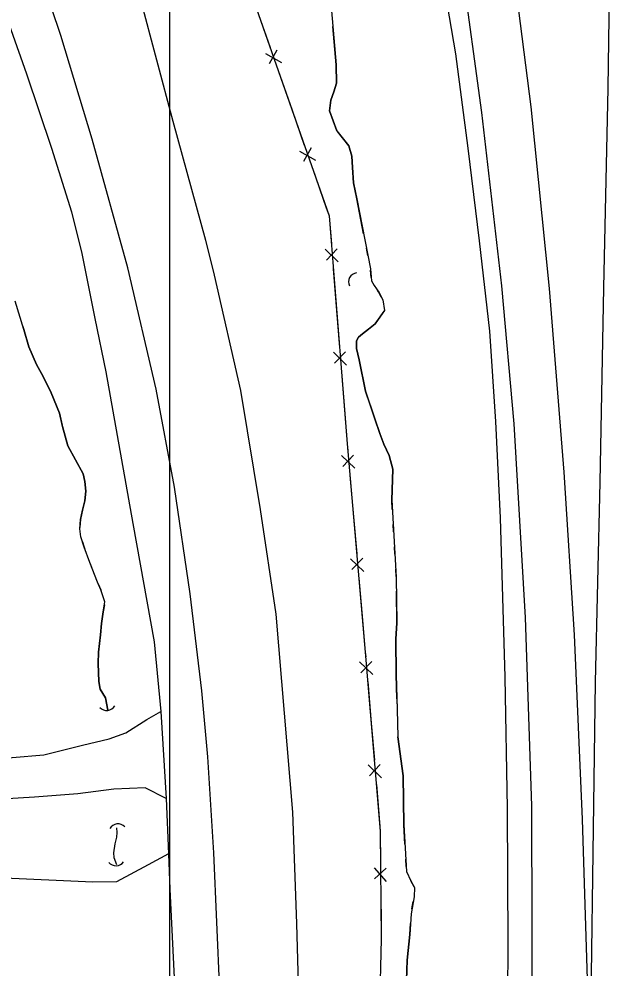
# Model space of a CAD drawing. Extents: x 591954 to 597000, y 198576 to 213500.
# Drawn here: x 593959.4 to 594121.4, y 210013.2 to 210268.9 of the extents above; entities that cross this region are included whole.
import ezdxf

# ---------------------------------------------------------------- set-up
doc = ezdxf.new("R2010")
doc.units = 0
for name, color, linetype in [('Level 10', 7, 'Continuous'), ('Level 11', 7, 'Continuous'), ('Level 15', 7, 'Continuous'), ('Level 17', 7, 'Continuous'), ('Level 19', 7, 'Continuous')]:
    doc.layers.add(name, color=color, linetype=linetype)

msp = doc.modelspace()

# ---------------------------------------------------------------- linework, layer by layer
at = {"layer": 'Level 10'}
for p, q in [((594000, 210000), (594000, 211500)), ((594000, 209500), (594000, 210500))]:
    msp.add_line(p, q, dxfattribs=at)
at = {"layer": 'Level 11'}
for points in [[(594112.45, 210007.48), (594112.6, 209995.63), (594113.36, 210005.05), (594114.01, 210051.04), (594114.57, 210090.36), (594115.82, 210144.23), (594116.82, 210196.5), (594117.98, 210250.27), (594118.86, 210313.77), (594120.19, 210388.92), (594121.44, 210459.17)], [(593893.5, 210447.84), (593901.37, 210426.15), (593911.91, 210394.74), (593923.81, 210360.09), (593934.82, 210329.5), (593944.91, 210301.67), (593952.33, 210279.54), (593961.41, 210254.08), (593968.08, 210234.1), (593973.48, 210217.01), (593976.27, 210205.8), (593979.78, 210188.24), (593982.77, 210173.87), (593990.03, 210133.11), (593995.73, 210101.29), (593997.53, 210082.52)], [(594012.23, 209875.28), (594012.83, 209907.2), (594013.56, 209961.14), (594013.42, 210007.19), (594011.79, 210044.49), (594010.21, 210070.27), (594008.55, 210088.06), (594005.46, 210114.13), (594001.26, 210142.91), (593996.29, 210169.22), (593988.63, 210201.88), (593979.1, 210236.56), (593970.66, 210264.38), (593960.5, 210294.59), (593949.39, 210327.37), (593937.21, 210361.92), (593926.35, 210393.26), (593913.33, 210429.68), (593907.11, 210448.98)], [(593942.07, 210448.25), (593957.88, 210399.56), (593969.83, 210357.39), (593980.31, 210317.58), (593991.98, 210274.43), (594000.82, 210241.35), (594009.56, 210209.35), (594011.94, 210199.89), (594018.95, 210168.92), (594024.25, 210136.89), (594028.47, 210108.67), (594033.02, 210055.42), (594034.11, 210025.42), (594035.11, 209986.5), (594035.04, 209949.68), (594034.73, 209920.64), (594034.04, 209883.08), (594033, 209841.22)], [(594092.35, 209863.88), (594091.82, 209896.8), (594091.24, 209929.86), (594091.25, 209960.38), (594090.88, 209992.79), (594091.06, 210019.73), (594090.91, 210056.44), (594090.22, 210091.74), (594089.01, 210134.66), (594087.71, 210160.54), (594086.15, 210184.87), (594083.33, 210209.14), (594080.3, 210234.14), (594076.96, 210259.51), (594072.96, 210283.2), (594067.46, 210314.76), (594061.12, 210348.1), (594056.98, 210373.8), (594055.1, 210379.68), (594050.91, 210389.09), (594048.36, 210396.52), (594047.53, 210402.97), (594046.65, 210406.15)], [(594074.79, 210391.75), (594088.54, 210309.54), (594091.45, 210290.13), (594097.18, 210245.19), (594102.08, 210196.34), (594106.03, 210146.88), (594108.81, 210103.15), (594110.99, 210053.56), (594112.45, 210007.48)], [(594091.31, 209554.07), (594092.34, 209600.93), (594093.45, 209653.95), (594094.63, 209705.34), (594096.03, 209775.4), (594097.26, 209853.63), (594097.48, 209924.76), (594097.61, 209991.03), (594097.47, 210057.15), (594095.7, 210107.83), (594092.7, 210159.9), (594089.31, 210197.02), (594083.96, 210243.66), (594078.7, 210282.56), (594060.94, 210385.67)], [(593997.53, 210082.52), (593998.95, 210059.12)], [(593998.95, 210059.12), (593999.57, 210044.23), (594000, 210034.67), (594001.96, 209994.35), (594002.3, 209980.55), (594002.35, 209971.97), (594004.28, 209944.81), (594008.72, 209894.91), (594010.25, 209872.85)]]:
    msp.add_lwpolyline(points, dxfattribs=at)
at = {"layer": 'Level 15'}
for p, q in [((594028.82, 210260.47), (594026.75, 210256.78)), ((594025.71, 210259.56), (594029.99, 210257.12)), ((594034.92, 210233.26), (594039.21, 210230.83)), ((594038.04, 210234.18), (594035.97, 210230.49)), ((594041.81, 210206.94), (594045.33, 210203.49)), ((594045.06, 210207.03), (594042.11, 210203.99)), ((594044, 210179.17), (594047.52, 210175.72)), ((594047.24, 210179.25), (594044.3, 210176.22)), ((594046.22, 210151.38), (594049.77, 210147.96)), ((594049.46, 210151.49), (594046.55, 210148.43)), ((594048.65, 210123.63), (594052.2, 210120.21)), ((594051.89, 210123.74), (594048.98, 210120.68)), ((594051.07, 210095.88), (594054.61, 210092.44)), ((594054.32, 210095.98), (594051.39, 210092.93)), ((594053.39, 210068.11), (594056.92, 210064.68)), ((594056.63, 210068.21), (594053.7, 210065.17)), ((594054.97, 210040.45), (594058.24, 210036.76)), ((594058.21, 210040.31), (594055.06, 210037.48))]:
    msp.add_line(p, q, dxfattribs=at)
for points in [[(593959.51, 210454.78), (593974.64, 210411.96), (593987.13, 210374.2), (593999.11, 210340.41), (594023.86, 210270.06), (594042.85, 210215.9), (594047.69, 210154.51), (594052.6, 210098.45), (594056.62, 210050.32), (594056.88, 210021.22), (594055.97, 209983.92), (594054.43, 209941.9), (594052.89, 209894.6), (594051.91, 209856.12), (594050.87, 209811.42), (594049.91, 209770.63), (594048.71, 209725.59), (594048.4, 209680.32), (594046.97, 209654.07), (594046.43, 209617.89), (594045.25, 209581.13), (594045.27, 209558.54), (594045.21, 209556.37)], [(594023.67, 210270.62), (594023.86, 210270.06), (594026.96, 210261.23)], [(594029.14, 210255.02), (594032.89, 210244.33)], [(594032.89, 210244.33), (594036.18, 210234.93)], [(594038.36, 210228.72), (594042.1, 210218.04)], [(594042.1, 210218.04), (594042.85, 210215.9), (594043.46, 210208.23)], [(594043.97, 210201.67), (594044.86, 210190.39)], [(594044.86, 210190.39), (594045.65, 210180.46)], [(594046.16, 210173.9), (594047.05, 210162.61)], [(594047.05, 210162.61), (594047.69, 210154.51), (594047.85, 210152.69)], [(594048.43, 210146.13), (594049.41, 210134.85)], [(594049.41, 210134.85), (594050.28, 210124.93)], [(594050.86, 210118.38), (594051.85, 210107.1)], [(594051.85, 210107.1), (594052.6, 210098.45), (594052.71, 210097.18)], [(594053.26, 210090.62), (594054.2, 210079.34)], [(594054.2, 210079.34), (594055.03, 210069.42)], [(594055.57, 210062.86), (594056.51, 210051.58)], [(594056.51, 210051.58), (594056.62, 210050.32), (594056.7, 210041.62)], [(594056.76, 210035.04), (594056.86, 210023.72)], [(594056.86, 210023.72), (594056.88, 210021.22), (594056.7, 210013.77)]]:
    msp.add_lwpolyline(points, dxfattribs=at)
for centre, start, end in [((594050.58, 210198.08), 98.2806, 204.5202), ((593982.97, 210085.28), 223.5151, 329.7547), ((593986.01, 210049.76), 43.7941, 150.0336), ((593985.44, 210043.48), 219.3702, 325.6098)]:
    msp.add_arc(centre, 2.5, start, end, dxfattribs=at)
at = {"layer": 'Level 17'}
for points in [[(593837.89, 210082.17), (593842.29, 210082.02), (593868.51, 210076.43), (593878.12, 210071.77), (593890.12, 210069.64), (593908.07, 210068), (593924.17, 210068.13), (593940.42, 210068.69), (593966.03, 210070.87), (593976.45, 210073.48), (593983.6, 210075.18), (593988.1, 210076.75), (593993.76, 210080.34), (593997.53, 210082.52)], [(593998.95, 210059.12), (593993.31, 210061.92), (593984.88, 210061.56), (593975.18, 210060.34), (593963.56, 210059.49), (593953.23, 210058.8), (593911.9, 210056.61), (593891.53, 210055.15), (593879.42, 210052.79), (593873.94, 210051.21), (593870.04, 210049.86), (593855.74, 210049.35), (593841.85, 210050.02), (593837.79, 210051.88), (593837.03, 210054.03), (593835.22, 210054.79), (593831.4, 210054.79), (593831.02, 210060.69), (593830.84, 210061.34), (593830.45, 210061.28)], [(593999.57, 210044.23), (593994.18, 210041.23), (593985.61, 210036.69), (593979.28, 210036.58), (593953.43, 210037.73), (593926.28, 210038.5), (593914.34, 210038.31), (593905.85, 210038.06), (593892.26, 210035.53), (593882.03, 210031.97), (593868.64, 210026.01), (593851, 210015.87), (593832.47, 210003.61), (593806.64, 209986.05), (593787.97, 209973.88), (593777.75, 209968.26), (593770.35, 209966.13), (593762.51, 209965.26), (593760.7, 209967.3), (593758.88, 209966.21), (593758.11, 209964.95), (593757.39, 209964.5), (593755.94, 209964.49), (593738.22, 209964.42)]]:
    msp.add_lwpolyline(points, dxfattribs=at)
at = {"layer": 'Level 19'}
for points in [[(594041.8, 210290.88), (594044.71, 210256.57), (594044.83, 210251.6), (594044.16, 210249.23), (594043.3, 210247.01), (594042.92, 210244.17), (594044.97, 210238.77), (594048.2, 210234.75), (594049, 210231.99), (594049.12, 210228.94), (594049.41, 210224.8), (594050.35, 210220.44), (594053.97, 210201.66), (594054.22, 210198.43), (594054.98, 210197.16), (594056.22, 210195.34), (594057.32, 210193.27), (594057.79, 210190.38), (594055.21, 210186.83), (594053.49, 210185.41), (594051.88, 210184.18), (594050.77, 210183.25), (594050.24, 210182.22), (594050.22, 210180.19), (594050.92, 210177.16), (594052.63, 210168.75), (594055.15, 210161.26), (594056.49, 210157.35), (594057.6, 210154.43), (594058.99, 210151.4), (594060.05, 210147.75), (594059.73, 210139.4), (594060.89, 210118.65), (594061.1, 210106.37), (594060.8, 210101.96), (594060.93, 210092.35), (594061.14, 210083.08), (594061.35, 210075.69)], [(594045.11, 210238.6), (594044.97, 210238.77), (594042.92, 210244.17), (594043.3, 210247.01), (594044.16, 210249.23), (594044.83, 210251.6), (594044.71, 210256.57), (594043.84, 210266.86)], [(594052.15, 210211.09), (594050.35, 210220.44), (594049.41, 210224.8), (594049.12, 210228.94), (594049, 210231.99), (594048.2, 210234.75), (594045.11, 210238.6)], [(594053.29, 210205.2), (594052.91, 210207.16)], [(594054.15, 210199.27), (594054, 210201.26)], [(594056.91, 210194.04), (594056.22, 210195.34), (594055.92, 210195.77)], [(593983.28, 210082.82), (593982.63, 210086.19), (593981.23, 210088.55), (593980.83, 210090.61), (593980.69, 210095.43), (593980.77, 210098.51), (593981.34, 210103.14), (593981.56, 210106.14), (593982.04, 210109.31), (593982.47, 210111.99), (593981.42, 210115.23), (593980.46, 210117.3), (593978.4, 210122.64), (593976.87, 210126.72), (593976.04, 210129.48), (593975.7, 210131.7), (593975.93, 210134.16), (593976.48, 210136.67), (593977.06, 210139.17), (593977.31, 210141.77), (593977.09, 210144.42), (593976.61, 210146.47), (593972.51, 210153.99), (593971.05, 210159.17), (593970.26, 210162.82), (593968.06, 210168.24), (593965.91, 210172.62), (593964.08, 210175.84), (593961.97, 210180.66), (593960.63, 210185.29), (593958.32, 210192.97)], [(594053.98, 210164.74), (594052.63, 210168.75), (594050.92, 210177.16), (594050.22, 210180.19), (594050.24, 210182.22), (594050.77, 210183.25), (594051.88, 210184.18), (594053.49, 210185.41), (594055.21, 210186.83), (594057.67, 210190.22)], [(593960.3, 210186.39), (593960.63, 210185.29), (593961.97, 210180.66), (593964.08, 210175.84), (593965.91, 210172.62), (593968.06, 210168.24), (593970.26, 210162.82), (593970.96, 210159.56)], [(594059.87, 210136.82), (594059.73, 210139.4), (594060.05, 210147.75), (594058.99, 210151.4), (594057.6, 210154.43), (594056.49, 210157.35), (594055.15, 210161.26), (594053.98, 210164.74)], [(593970.96, 210159.56), (593971.05, 210159.17), (593972.51, 210153.99), (593976.61, 210146.47), (593977.09, 210144.42), (593977.31, 210141.77), (593977.06, 210139.17), (593976.48, 210136.67), (593975.93, 210134.16), (593975.73, 210132.03)], [(594060.21, 210130.83), (594060.1, 210132.83)], [(593976.45, 210128.12), (593976.87, 210126.72), (593977.06, 210126.21)], [(594060.55, 210124.84), (594060.43, 210126.84)], [(593978.47, 210122.47), (593979.19, 210120.6)], [(594060.88, 210118.85), (594060.77, 210120.85)], [(593980.66, 210116.88), (593981.42, 210115.23), (593981.48, 210115.06)], [(594061.08, 210085.87), (594060.93, 210092.35), (594060.8, 210101.96), (594061.1, 210106.37), (594060.95, 210114.85)], [(593982.35, 210111.23), (593982.04, 210109.31), (593981.56, 210106.14), (593981.34, 210103.14), (593980.77, 210098.51), (593980.69, 210095.43), (593980.83, 210090.61), (593981.23, 210088.55), (593982.63, 210086.19), (593983.28, 210082.82)], [(594061.08, 210085.87), (594061.14, 210083.08), (594061.35, 210075.69)], [(594061.35, 210075.69), (594062.8, 210065.2), (594062.98, 210051.99), (594063.69, 210039.43), (594064.84, 210036.91), (594065.87, 210035.14), (594065.72, 210032.64), (594064.91, 210028.08), (594064.6, 210022.52), (594063.85, 210015.6), (594063.66, 210010.19)], [(594063.28, 210046.8), (594062.98, 210051.99), (594062.8, 210065.2), (594061.35, 210075.69)], [(593985.64, 210051.19), (593985.69, 210049.98), (593985.57, 210048.66), (593985.12, 210046.91), (593984.82, 210044.47), (593984.88, 210043.22), (593985.63, 210041.32)], [(593985.64, 210051.19), (593985.69, 210049.98), (593985.57, 210048.66), (593985.12, 210046.91), (593984.82, 210044.47), (593984.88, 210043.22), (593985.63, 210041.32)], [(594063.61, 210040.8), (594063.5, 210042.8)], [(594065.77, 210035.31), (594064.84, 210036.91), (594064.78, 210037.05)], [(594065.14, 210029.39), (594065.49, 210031.36)], [(594064.04, 209996.47), (594064.07, 209997.95), (594064.06, 210000.65), (594063.9, 210004.56), (594063.78, 210007.04), (594063.66, 210010.19), (594063.85, 210015.6), (594064.6, 210022.52), (594064.76, 210025.41)]]:
    msp.add_lwpolyline(points, dxfattribs=at)

doc.saveas('drawing.dxf')
